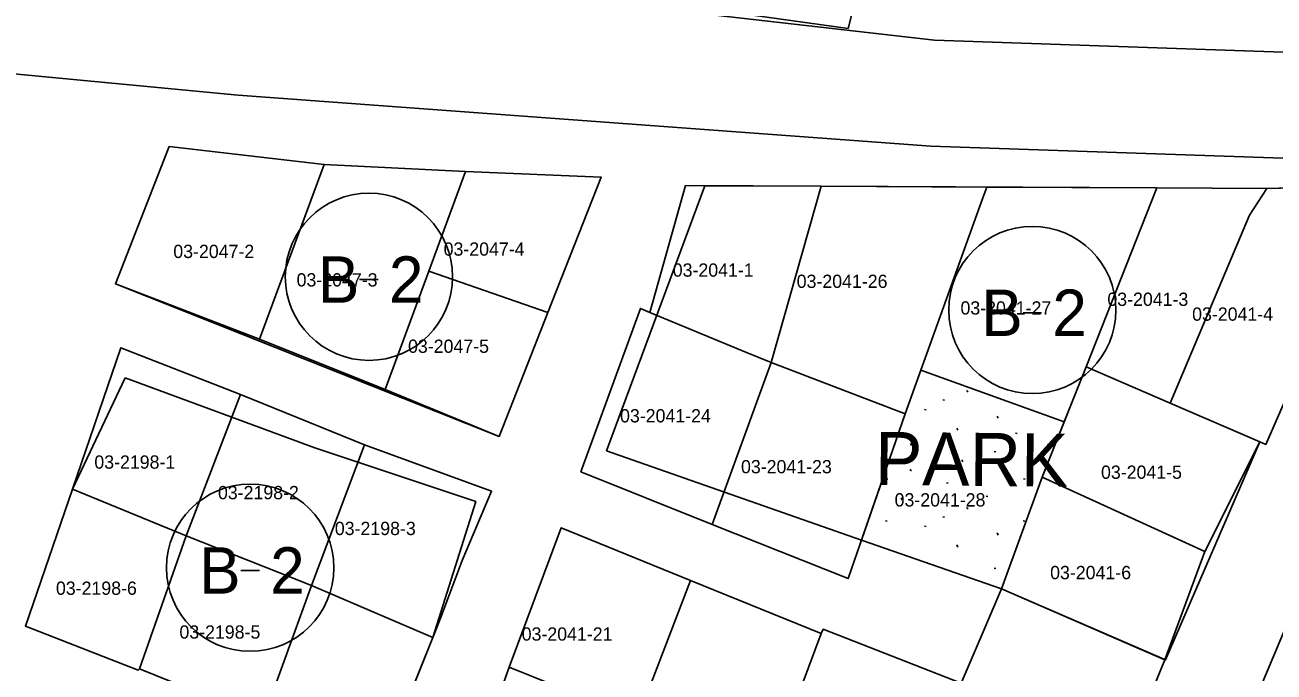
# Model space of a CAD drawing. Extents: x 413946 to 415528, y 4453939 to 4454944.
# Drawn here: x 414049.2 to 414143.3, y 4454608.9 to 4454657.6 of the extents above; entities that cross this region are included whole.
import ezdxf

# ---------------------------------------------------------------- set-up
doc = ezdxf.new("R2010")
doc.units = 0
for name, color, linetype in [('0_KADASTRO', 7, 'Continuous'), ('Level 27', 7, 'Continuous'), ('Level 28', 7, 'Continuous'), ('Level 29', 7, 'Continuous'), ('Level 33', 7, 'Continuous'), ('Level 41', 7, 'Continuous'), ('Level 54', 7, 'Continuous'), ('Level 62', 7, 'Continuous'), ('SEMBOL', 7, 'Continuous'), ('SNR_FONKSIYON', 7, 'Continuous')]:
    doc.layers.add(name, color=color, linetype=linetype)

msp = doc.modelspace()

# ---------------------------------------------------------------- linework, layer by layer
at = {"layer": '0_KADASTRO'}
for points in [[(414098.76, 4454659.08), (414102.15, 4454672.78), (414104.76, 4454672.08), (414114.26, 4454669.33), (414111.2, 4454657.36)], [(414055.98, 4454638.11), (414060.04, 4454648.47), (414071.72, 4454647.1), (414066.84, 4454633.95)], [(414066.84, 4454633.95), (414071.72, 4454647.1), (414082.37, 4454646.58), (414079.59, 4454639.07), (414076.31, 4454630.15)], [(414079.59, 4454639.07), (414082.37, 4454646.58), (414092.59, 4454646.15), (414088.57, 4454635.95)], [(414096.24, 4454635.96), (414098.94, 4454645.52), (414109.15, 4454645.47), (414105.39, 4454632.19), (414103.54, 4454632.95)], [(414105.39, 4454632.19), (414109.15, 4454645.47), (414121.63, 4454645.411), (414121.33, 4454644.59), (414116.66, 4454631.61), (414115.48, 4454628.31)], [(414116.66, 4454631.61), (414121.33, 4454644.59), (414121.63, 4454645.411), (414134.43, 4454645.35), (414129.11, 4454631.86), (414127.463, 4454627.719)], [(414129.11, 4454631.86), (414134.43, 4454645.35), (414142.72, 4454645.31), (414141.42, 4454643.28), (414135.44, 4454629.12)], [(414135.44, 4454629.12), (414141.42, 4454643.28), (414142.72, 4454645.31), (414151.11, 4454645.51), (414144.14, 4454629.4), (414142.66, 4454626.01), (414142.21, 4454626.21)], [(414076.31, 4454630.15), (414079.59, 4454639.07), (414088.57, 4454635.95), (414084.9, 4454626.61)], [(414091.06, 4454623.94), (414095.54, 4454636.26), (414096.24, 4454635.96), (414103.54, 4454632.95), (414105.39, 4454632.19), (414100.93, 4454619.97)], [(414052.75, 4454622.64), (414056.39, 4454633.3), (414065.4, 4454629.78), (414061.31, 4454619.13)], [(414100.93, 4454619.97), (414105.39, 4454632.19), (414115.48, 4454628.31), (414111.18, 4454615.9)], [(414112.185, 4454618.802), (414115.48, 4454628.31), (414116.66, 4454631.61), (414127.463, 4454627.719), (414126.33, 4454624.87), (414125.8, 4454623.54), (414122.74, 4454615.14)], [(414125.8, 4454623.54), (414126.33, 4454624.87), (414129.11, 4454631.86), (414135.44, 4454629.12), (414142.21, 4454626.21), (414138.06, 4454617.95)], [(414061.31, 4454619.13), (414065.4, 4454629.78), (414074.74, 4454625.99), (414070.75, 4454615.37), (414068.43, 4454616.3)], [(414070.75, 4454615.37), (414074.74, 4454625.99), (414084.32, 4454622.48), (414082.11, 4454617.26), (414080.52, 4454613.04), (414079.89, 4454611.47)], [(414049.21, 4454612.32), (414052.75, 4454622.64), (414061.31, 4454619.13), (414057.79, 4454609.11), (414057.7, 4454608.99)], [(414122.74, 4454615.14), (414125.8, 4454623.54), (414138.06, 4454617.95), (414135.04, 4454609.77)], [(414057.79, 4454609.11), (414061.31, 4454619.13), (414068.43, 4454616.3), (414070.75, 4454615.37), (414067.12, 4454605.34)], [(414085.66, 4454609.22), (414089.57, 4454619.73), (414099.32, 4454615.76), (414095.31, 4454605.32), (414093.96, 4454605.86), (414092.62, 4454606.41)], [(414067.12, 4454605.34), (414070.75, 4454615.37), (414079.89, 4454611.47), (414076.04, 4454601.8)], [(414095.31, 4454605.32), (414099.32, 4454615.76), (414109.16, 4454611.76), (414105.27, 4454601.31)], [(414119.33, 4454607.04), (414119.71, 4454608.02), (414121.28, 4454611.7), (414122.74, 4454615.14), (414135.04, 4454609.77), (414131.64, 4454601.46), (414122.53, 4454605.58), (414121.56, 4454606.02)], [(414141.21, 4454605.26), (414144.71, 4454613.56), (414158.06, 4454607.97), (414157.65, 4454606.98), (414154.31, 4454599.87)], [(414101.7, 4454591.03), (414104.88, 4454599.53), (414105.27, 4454601.31), (414109.16, 4454611.76), (414109.31, 4454612.08), (414119.71, 4454608.02), (414119.33, 4454607.04), (414115.64, 4454597.04), (414113.08, 4454590.03), (414111.84, 4454586.65)], [(414082.06, 4454599.04), (414085.1, 4454607.67), (414085.66, 4454609.22), (414092.62, 4454606.41), (414093.96, 4454605.86), (414095.31, 4454605.32), (414091.58, 4454595.25)]]:
    msp.add_lwpolyline(points, close=True, dxfattribs=at)
at = {"layer": 'Level 27'}
for p, q in [((414055.98, 4454638.11), (414060.04, 4454648.47)), ((414092.59, 4454646.15), (414088.57, 4454635.95)), ((414092.986, 4454625.538), (414100.398, 4454645.513)), ((414084.9, 4454626.61), (414055.98, 4454638.11)), ((414088.57, 4454635.95), (414084.9, 4454626.61)), ((414052.75, 4454622.64), (414056.708, 4454631.042)), ((414056.708, 4454631.042), (414071.009, 4454625.763)), ((414144.14, 4454629.4), (414142.66, 4454626.01)), ((414071.009, 4454625.763), (414083.134, 4454621.72)), ((414142.21, 4454626.21), (414135.1, 4454609.77)), ((414142.66, 4454626.01), (414142.21, 4454626.21)), ((414049.21, 4454612.32), (414052.75, 4454622.64)), ((414083.134, 4454621.72), (414079.89, 4454611.47)), ((414085.66, 4454609.22), (414089.57, 4454619.73)), ((414089.57, 4454619.73), (414099.32, 4454615.76)), ((414099.32, 4454615.76), (414109.16, 4454611.76)), ((414057.7, 4454608.99), (414049.21, 4454612.32)), ((414079.89, 4454611.47), (414076.04, 4454601.8)), ((414109.16, 4454611.76), (414109.31, 4454612.08)), ((414109.31, 4454612.08), (414119.71, 4454608.02)), ((414057.79, 4454609.11), (414057.7, 4454608.99)), ((414067.12, 4454605.34), (414057.79, 4454609.11)), ((414082.06, 4454599.04), (414085.66, 4454609.22))]:
    msp.add_line(p, q, dxfattribs=at)
at = {"layer": 'Level 28'}
for p, q in [((414060.04, 4454648.47), (414071.72, 4454647.1)), ((414071.72, 4454647.1), (414082.37, 4454646.58)), ((414082.37, 4454646.58), (414092.59, 4454646.15)), ((414100.398, 4454645.513), (414109.15, 4454645.47)), ((414109.15, 4454645.47), (414134.43, 4454645.35)), ((414134.43, 4454645.35), (414142.72, 4454645.31)), ((414142.72, 4454645.31), (414151.11, 4454645.51))]:
    msp.add_line(p, q, dxfattribs=at)
at = {"layer": 'Level 29'}
for p, q in [((414112.19, 4454618.8), (414092.986, 4454625.538)), ((414122.74, 4454615.14), (414112.19, 4454618.8)), ((414135.1, 4454609.77), (414122.74, 4454615.14))]:
    msp.add_line(p, q, dxfattribs=at)
at = {"layer": 'Level 41'}
for p, q in [((414118.316, 4454629.364), (414118.443, 4454629.341)), ((414118.316, 4454629.364), (414118.443, 4454629.341)), ((414120.111, 4454630.07), (414120.238, 4454629.971)), ((414120.111, 4454630.07), (414120.238, 4454629.971)), ((414116.94, 4454628.651), (414117.067, 4454628.626)), ((414116.94, 4454628.651), (414117.067, 4454628.626)), ((414122.476, 4454627.991), (414122.41, 4454628.154)), ((414122.476, 4454627.991), (414122.41, 4454628.154)), ((414119.445, 4454627.077), (414119.38, 4454627.24)), ((414119.445, 4454627.077), (414119.38, 4454627.24)), ((414123.795, 4454626.856), (414123.921, 4454626.833)), ((414123.795, 4454626.856), (414123.921, 4454626.833)), ((414115.949, 4454625.928), (414115.885, 4454626.089)), ((414115.949, 4454625.928), (414115.885, 4454626.089)), ((414122.191, 4454625.489), (414122.318, 4454625.464)), ((414122.191, 4454625.489), (414122.318, 4454625.464)), ((414126.317, 4454625.928), (414126.253, 4454626.089)), ((414126.317, 4454625.928), (414126.253, 4454626.089)), ((414117.307, 4454624.964), (414117.316, 4454624.962)), ((414117.307, 4454624.964), (414117.316, 4454624.962)), ((414119.827, 4454624.694), (414119.762, 4454624.857)), ((414119.827, 4454624.694), (414119.762, 4454624.857)), ((414115.832, 4454624.125), (414115.959, 4454624.027)), ((414115.832, 4454624.125), (414115.959, 4454624.027)), ((414114.038, 4454623.42), (414114.165, 4454623.396)), ((414114.038, 4454623.42), (414114.165, 4454623.396)), ((414118.586, 4454623.126), (414118.713, 4454623.103)), ((414118.586, 4454623.126), (414118.713, 4454623.103)), ((414124.406, 4454623.42), (414124.533, 4454623.396)), ((414124.406, 4454623.42), (414124.533, 4454623.396)), ((414115.252, 4454621.823), (414115.187, 4454621.985)), ((414115.252, 4454621.823), (414115.187, 4454621.985)), ((414121.586, 4454622.102), (414121.711, 4454622.077)), ((414121.586, 4454622.102), (414121.711, 4454622.077)), ((414120.111, 4454621.264), (414120.238, 4454621.165)), ((414120.111, 4454621.264), (414120.238, 4454621.165)), ((414114.011, 4454620.254), (414114.138, 4454620.231)), ((414114.011, 4454620.254), (414114.138, 4454620.231)), ((414116.94, 4454619.845), (414117.067, 4454619.82)), ((414116.94, 4454619.845), (414117.067, 4454619.82)), ((414118.316, 4454620.558), (414118.443, 4454620.535)), ((414118.316, 4454620.558), (414118.443, 4454620.535)), ((414124.379, 4454620.254), (414124.506, 4454620.231)), ((414124.379, 4454620.254), (414124.506, 4454620.231)), ((414122.476, 4454619.185), (414122.41, 4454619.348)), ((414122.476, 4454619.185), (414122.41, 4454619.348)), ((414119.445, 4454618.271), (414119.38, 4454618.434)), ((414119.445, 4454618.271), (414119.38, 4454618.434)), ((414123.795, 4454618.05), (414123.8, 4454618.049)), ((414123.795, 4454618.05), (414123.8, 4454618.049)), ((414122.191, 4454616.683), (414122.318, 4454616.658)), ((414122.191, 4454616.683), (414122.318, 4454616.658))]:
    msp.add_line(p, q, dxfattribs=at)
at = {"layer": 'Level 54'}
for points in [[(414092.59, 4454646.15), (414088.57, 4454635.95), (414084.9, 4454626.61), (414055.98, 4454638.11), (414060.04, 4454648.47), (414071.72, 4454647.1), (414082.37, 4454646.58)], [(414112.19, 4454618.8), (414092.986, 4454625.538), (414100.398, 4454645.513), (414109.15, 4454645.47), (414134.43, 4454645.35), (414142.72, 4454645.31), (414151.11, 4454645.51), (414144.14, 4454629.4), (414142.66, 4454626.01), (414142.21, 4454626.21), (414135.1, 4454609.77), (414122.74, 4454615.14), (414125.8, 4454623.54), (414126.33, 4454624.87), (414127.46, 4454627.72), (414116.66, 4454631.61), (414115.48, 4454628.31)], [(414056.708, 4454631.042), (414071.009, 4454625.763), (414083.134, 4454621.72), (414079.89, 4454611.47), (414076.04, 4454601.8), (414067.12, 4454605.34), (414057.79, 4454609.11), (414057.7, 4454608.99), (414049.21, 4454612.32), (414052.75, 4454622.64)], [(414131.64, 4454601.46), (414124.43, 4454584.85), (414120.82, 4454576.68), (414121.28, 4454576.48), (414117.59, 4454568.23), (414113.815, 4454560.122), (414073.745, 4454575.7), (414080.46, 4454594.15), (414089.91, 4454590.68), (414090.21, 4454591.48), (414100.36, 4454587.36), (414110.28, 4454582.98), (414111.84, 4454586.65), (414101.7, 4454591.03), (414091.58, 4454595.25), (414082.06, 4454599.04), (414085.66, 4454609.22), (414089.57, 4454619.73), (414099.32, 4454615.76), (414109.16, 4454611.76), (414109.31, 4454612.08), (414119.71, 4454608.02), (414132.425, 4454603.378)]]:
    msp.add_lwpolyline(points, close=True, dxfattribs=at)
at = {"layer": 'Level 62'}
for p, q in [((414117.699, 4454656.476), (414180.231, 4454654.349)), ((414117.427, 4454648.481), (414173.292, 4454646.58))]:
    msp.add_line(p, q, dxfattribs=at)
for points in [[(414117.699, 4454656.476), (414026.456, 4454666.911)], [(414013.037, 4454657.486), (414047.792, 4454653.98), (414065.242, 4454652.327)], [(414065.242, 4454652.327), (414117.427, 4454648.481)]]:
    msp.add_lwpolyline(points, dxfattribs=at)
at = {"layer": 'SEMBOL'}
for p, q in [((414074.382, 4454638.436), (414075.782, 4454638.436)), ((414124.361, 4454635.935), (414125.761, 4454635.935)), ((414065.435, 4454616.513), (414066.835, 4454616.513))]:
    msp.add_line(p, q, dxfattribs=at)
for centre in [(414075.082, 4454638.644), (414125.061, 4454636.143), (414066.135, 4454616.72)]:
    msp.add_circle(centre, 6.3, dxfattribs=at)
at = {"layer": 'SNR_FONKSIYON'}
msp.add_lwpolyline([(414122.74, 4454615.14), (414125.8, 4454623.54), (414126.33, 4454624.87), (414127.46, 4454627.72), (414116.66, 4454631.61), (414115.48, 4454628.31), (414112.19, 4454618.8)], dxfattribs=at)

# ---------------------------------------------------------------- texts
at = {"layer": '0_KADASTRO'}
for s, p in [('03-2047-2', (414060.345, 4454640.059)), ('03-2047-4', (414080.71, 4454640.237)), ('03-2041-1', (414097.972, 4454638.654)), ('03-2047-3', (414069.634, 4454637.915)), ('03-2041-26', (414107.309, 4454637.806)), ('03-2041-27', (414119.649, 4454635.798)), ('03-2041-3', (414130.715, 4454636.453)), ('03-2041-4', (414137.102, 4454635.335)), ('03-2047-5', (414078.03, 4454632.913)), ('03-2041-24', (414094.002, 4454627.671)), ('03-2198-1', (414054.396, 4454624.184)), ('03-2041-23', (414103.114, 4454623.835)), ('03-2041-5', (414130.236, 4454623.421)), ('03-2198-2', (414063.709, 4454621.882)), ('03-2041-28', (414114.688, 4454621.334)), ('03-2198-3', (414072.515, 4454619.181)), ('03-2041-6', (414126.404, 4454615.856)), ('03-2198-6', (414051.503, 4454614.678)), ('03-2198-5', (414060.807, 4454611.376)), ('03-2041-21', (414086.592, 4454611.225))]:
    msp.add_text(s, height=1, dxfattribs=at).set_placement(p)
at = {"layer": 'Level 33'}
msp.add_text('PARK', height=4, rotation=359.4136, dxfattribs=at).set_placement((414113.188, 4454622.966))
at = {"layer": 'SEMBOL'}
for s, p in [('B', (414071.238, 4454636.686)), ('2', (414076.59, 4454636.686)), ('B', (414121.217, 4454634.185)), ('2', (414126.569, 4454634.185)), ('B', (414062.291, 4454614.763)), ('2', (414067.643, 4454614.763))]:
    msp.add_text(s, height=3.5, dxfattribs=at).set_placement(p)

doc.saveas('drawing.dxf')
